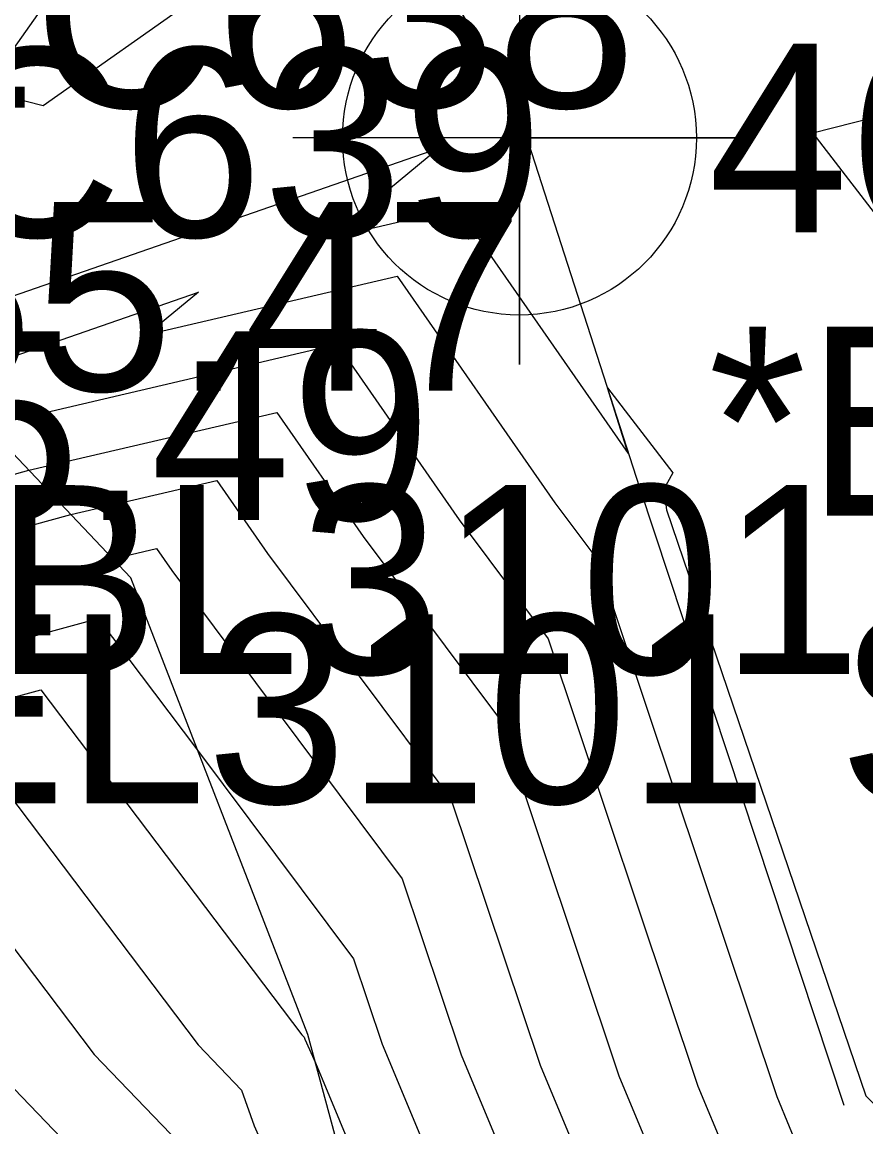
# Model space of a CAD drawing. Extents: x 2188792 to 2191981, y 386090 to 389710.
# Drawn here: x 2190359.77 to 2190370.95, y 387883.82 to 387898.45 of the extents above; entities that cross this region are included whole.
import ezdxf

# ---------------------------------------------------------------- set-up
doc = ezdxf.new("R2010")
doc.units = 0
for name, color, linetype in [('DTM Contours Major', 7, 'Continuous'), ('DTM Contours Minor', 7, 'Continuous'), ('Exist DTM Regular Point Underwater CELL', 7, 'Continuous'), ('Exist DTM Regular Point Underwater Cogo Comment', 7, 'Continuous'), ('Exist DTM Regular Point Underwater Cogo Elevation', 7, 'Continuous'), ('Exist Guardrail', 7, 'Continuous'), ('Exist Structure Major Deck Tunnel Box Culvert Cogo Comment', 7, 'Continuous'), ('Exist Structure Major Deck Tunnel Box Culvert Cogo Elevation', 7, 'Continuous'), ('Exist Structure Major Deck Tunnel Box Culvert Cogo Number', 7, 'Continuous'), ('PH Exist DTM Breakline', 7, 'Continuous')]:
    doc.layers.add(name, color=color, linetype=linetype)

msp = doc.modelspace()

# ---------------------------------------------------------------- linework, layer by layer
at = {"layer": 'DTM Contours Major'}
for points in [[(2190333.682, 387905.323), (2190339.664, 387902.208), (2190341.358, 387901.104), (2190343.056, 387899.998), (2190349.08, 387896.898), (2190350.637, 387895.883), (2190356.853, 387892.706), (2190358.615, 387892.599), (2190358.887, 387892.252), (2190359.86, 387892.518), (2190363.146, 387893.284), (2190364.29, 387891.64), (2190366.094, 387889.227), (2190367.676, 387884.502), (2190368.775, 387881.863), (2190371.963, 387877.988)], [(2190336.142, 387901.284), (2190340.082, 387898.716), (2190344.032, 387896.141), (2190347.411, 387894.403), (2190351.285, 387891.877), (2190354.766, 387890.097), (2190355.753, 387890.037), (2190357.26, 387888.121), (2190359.258, 387888.666), (2190362.101, 387884.912), (2190362.679, 387884.311), (2190362.844, 387883.84), (2190365.475, 387877.936), (2190365.99, 387871.257), (2190366.409, 387869.808), (2190367.262, 387868.184), (2190368.319, 387866.272), (2190359.539, 387854.45)]]:
    msp.add_lwpolyline(points, dxfattribs=at)
at = {"layer": 'DTM Contours Minor'}
for points in [[(2190310.206, 387919.045), (2190316.097, 387915.058), (2190317.074, 387915.481), (2190317.315, 387915.559), (2190318.076, 387915.618), (2190318.629, 387915.476), (2190326.239, 387911.471), (2190326.49, 387911.308), (2190334.326, 387907.205), (2190334.404, 387907.153), (2190337.895, 387905.336), (2190341.825, 387903.666), (2190342.6, 387903.449), (2190349.09, 387900.847), (2190351.199, 387900.285), (2190356.663, 387898.21), (2190360.048, 387897.35), (2190362.155, 387898.834), (2190365.045, 387899.489), (2190365.976, 387901.363), (2190366.322, 387902.677), (2190367.879, 387904.624), (2190371.339, 387908.001)], [(2190334.224, 387906.696), (2190341.777, 387902.763), (2190342.123, 387902.538), (2190342.47, 387902.311), (2190350.081, 387898.395), (2190350.248, 387898.287), (2190357.117, 387894.775), (2190358.016, 387894.434), (2190358.178, 387894.393), (2190358.279, 387894.464), (2190359.207, 387894.674), (2190365.292, 387896.784), (2190363.854, 387895.596), (2190365.536, 387895.988), (2190367.799, 387892.738), (2190367.526, 387893.61), (2190368.391, 387892.486), (2190368.269, 387892.269), (2190368.305, 387891.995), (2190370.944, 387884.234), (2190374.935, 387880.202)], [(2190334.043, 387906.238), (2190341.073, 387902.578), (2190341.868, 387902.06), (2190342.665, 387901.54), (2190349.747, 387897.896), (2190350.378, 387897.485), (2190357.687, 387893.749), (2190358.681, 387893.689), (2190362.106, 387894.876), (2190361.426, 387894.314), (2190364.74, 387895.087), (2190366.827, 387892.088), (2190367.382, 387891.345), (2190369.766, 387884.225), (2190370.096, 387883.434), (2190374.559, 387878.008)], [(2190333.863, 387905.781), (2190340.368, 387902.393), (2190341.613, 387901.582), (2190342.86, 387900.769), (2190349.414, 387897.397), (2190350.507, 387896.684), (2190357.27, 387893.227), (2190359.187, 387893.111), (2190359.213, 387893.079), (2190359.303, 387893.103), (2190363.943, 387894.186), (2190365.559, 387891.864), (2190366.738, 387890.286), (2190368.721, 387884.364), (2190369.435, 387882.649), (2190373.261, 387877.998)], [(2190333.501, 387904.866), (2190338.96, 387902.024), (2190341.103, 387900.627), (2190343.251, 387899.226), (2190348.746, 387896.399), (2190350.766, 387895.082), (2190356.435, 387892.184), (2190358.043, 387892.086), (2190358.562, 387891.426), (2190360.417, 387891.932), (2190362.349, 387892.383), (2190363.022, 387891.416), (2190365.45, 387888.168), (2190366.631, 387884.641), (2190368.115, 387881.078), (2190370.666, 387877.977), (2190371.102, 387874.086)], [(2190333.321, 387904.408), (2190338.255, 387901.839), (2190340.848, 387900.149), (2190343.446, 387898.455), (2190348.412, 387895.9), (2190350.896, 387894.28), (2190356.018, 387891.662), (2190357.47, 387891.574), (2190358.236, 387890.6), (2190360.974, 387891.347), (2190361.552, 387891.481), (2190361.754, 387891.192), (2190364.806, 387887.108), (2190365.586, 387884.779), (2190367.455, 387880.293), (2190369.368, 387877.967), (2190369.695, 387875.048), (2190369.989, 387871.237), (2190370.715, 387868.727), (2190371.179, 387867.842)], [(2190337.551, 387901.654), (2190340.592, 387899.671), (2190343.642, 387897.684), (2190348.078, 387895.401), (2190351.026, 387893.479), (2190355.601, 387891.141), (2190356.898, 387891.062), (2190357.911, 387889.773), (2190360.777, 387890.555), (2190362.096, 387888.813), (2190364.162, 387886.049), (2190364.541, 387884.918), (2190366.795, 387879.507), (2190368.07, 387877.957), (2190368.288, 387876.011), (2190368.656, 387871.244), (2190369.279, 387869.087), (2190369.874, 387867.956), (2190371.264, 387865.44), (2190363.967, 387855.614)], [(2190336.846, 387901.469), (2190340.337, 387899.194), (2190343.837, 387896.912), (2190347.744, 387894.902), (2190351.155, 387892.678), (2190355.183, 387890.619), (2190356.325, 387890.55), (2190357.586, 387888.947), (2190360.017, 387889.61), (2190363.478, 387885.041), (2190363.508, 387885.01), (2190363.517, 387884.985), (2190363.655, 387884.674), (2190366.135, 387878.722), (2190366.773, 387877.947), (2190366.882, 387876.974), (2190367.323, 387871.25), (2190367.844, 387869.447), (2190368.568, 387868.07), (2190369.792, 387865.856), (2190360.683, 387853.592)], [(2190335.438, 387901.1), (2190339.827, 387898.238), (2190344.228, 387895.37), (2190347.077, 387893.904), (2190351.414, 387891.075), (2190354.349, 387889.576), (2190355.181, 387889.525), (2190356.935, 387887.294), (2190358.499, 387887.721), (2190360.724, 387884.783), (2190361.85, 387883.613), (2190362.172, 387882.695), (2190364.151, 387878.253), (2190364.238, 387877.157), (2190364.268, 387876.312), (2190364.658, 387871.263), (2190364.974, 387870.168), (2190365.957, 387868.298), (2190366.846, 387866.688), (2190359.454, 387856.735)], [(2190334.733, 387900.915), (2190339.572, 387897.76), (2190344.423, 387894.598), (2190346.743, 387893.405), (2190351.544, 387890.274), (2190353.931, 387889.054), (2190354.608, 387889.013), (2190356.609, 387886.468), (2190357.739, 387886.776), (2190359.347, 387884.654), (2190361.02, 387882.915), (2190361.499, 387881.55), (2190362.828, 387878.569), (2190363.001, 387876.378), (2190363.061, 387874.688), (2190363.325, 387871.269), (2190363.539, 387870.528), (2190364.651, 387868.411), (2190365.374, 387867.104), (2190359.369, 387859.019)], [(2190376.014, 387898.448), (2190370.245, 387896.98), (2190372.326, 387894.276)], [(2190366.356, 387896.938), (2190366.401, 387896.792), (2190366.333, 387896.89), (2190366.283, 387896.878), (2190366.356, 387896.938)]]:
    msp.add_lwpolyline(points, dxfattribs=at)
at = {"layer": 'Exist DTM Regular Point Underwater CELL'}
msp.add_lwpolyline([(2190366.358, 387899.918), (2190366.358, 387893.918), (2190366.358, 387896.918), (2190369.358, 387896.918), (2190363.358, 387896.918)], dxfattribs=at)
msp.add_circle((2190366.358, 387896.918), 2.344, dxfattribs=at)
at = {"layer": 'Exist Guardrail'}
msp.add_line((2190413.255, 387974.11), (2190345.027, 387877.358), dxfattribs=at)
at = {"layer": 'PH Exist DTM Breakline'}
for points in [[(2190370.66, 387884.107), (2190367.954, 387892.287), (2190366.304, 387897.391), (2190364.113, 387901.042), (2190362.968, 387901.964), (2190354.125, 387905.299), (2190345.281, 387908.634), (2190336.438, 387911.97), (2190327.595, 387915.305), (2190318.751, 387918.64)], [(2190365.475, 387877.936), (2190363.554, 387885.049), (2190361.212, 387891.096), (2190359.246, 387893.163), (2190358.084, 387894.244), (2190350.201, 387898.575), (2190342.319, 387902.905), (2190334.437, 387907.236), (2190326.555, 387911.566), (2190318.672, 387915.897)]]:
    msp.add_lwpolyline(points, dxfattribs=at)

# ---------------------------------------------------------------- texts
at = {"layer": 'Exist DTM Regular Point Underwater Cogo Comment'}
msp.add_text('*BL4001', height=2.5, dxfattribs=at).set_placement((2190368.858, 387891.918))
at = {"layer": 'Exist DTM Regular Point Underwater Cogo Elevation'}
msp.add_text('46.19', height=2.5, dxfattribs=at).set_placement((2190368.858, 387895.668))
at = {"layer": 'Exist Structure Major Deck Tunnel Box Culvert Cogo Comment'}
for s, p in [('*BL3101 SEAT', (2190358.058, 387889.821)), ('*EL3101 SEAT', (2190356.823, 387888.109))]:
    msp.add_text(s, height=2.5, dxfattribs=at).set_placement(p)
at = {"layer": 'Exist Structure Major Deck Tunnel Box Culvert Cogo Elevation'}
for s, p in [('55.47', (2190358.058, 387893.571)), ('55.49', (2190356.823, 387891.859))]:
    msp.add_text(s, height=2.5, dxfattribs=at).set_placement(p)
at = {"layer": 'Exist Structure Major Deck Tunnel Box Culvert Cogo Number'}
for s, p in [('LC638', (2190358.058, 387897.321)), ('LC639', (2190356.823, 387895.609))]:
    msp.add_text(s, height=2.5, dxfattribs=at).set_placement(p)

doc.saveas('drawing.dxf')
